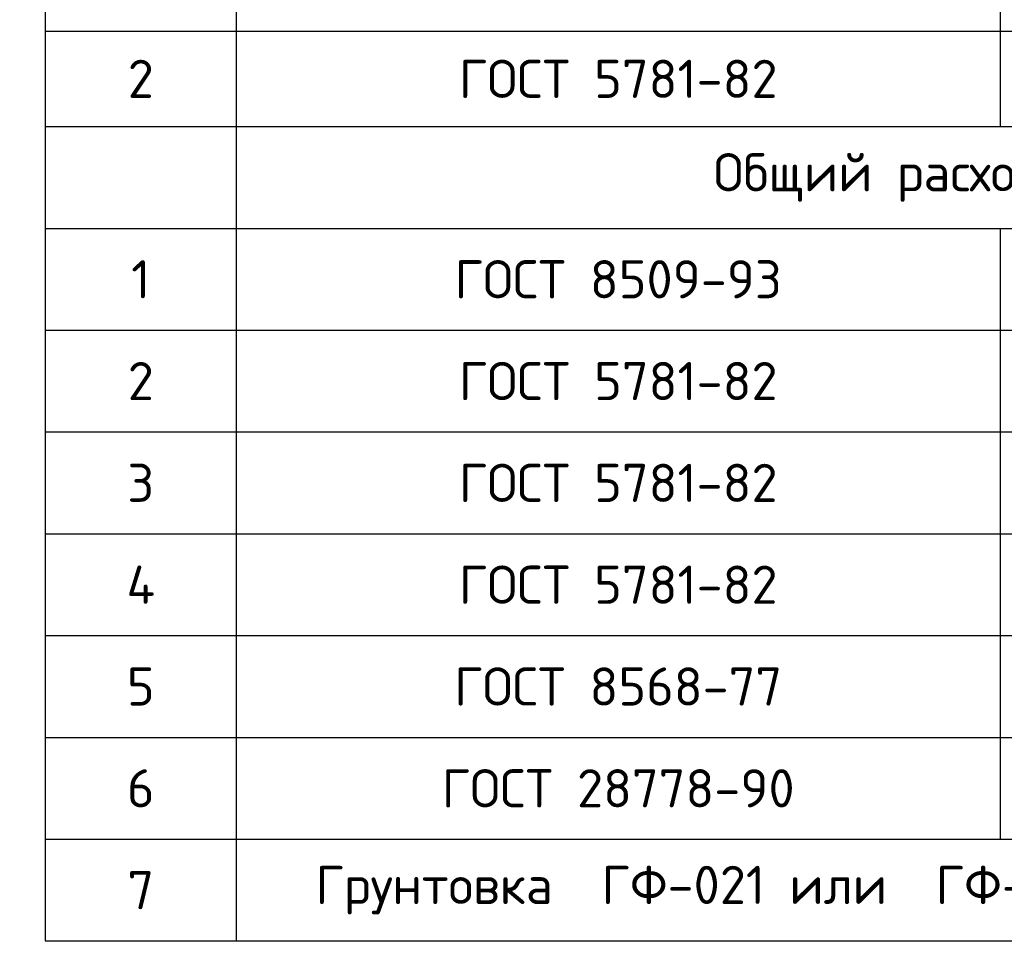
# Model space of a CAD drawing. Header units: millimetres. Extents: x 363306 to 7757304, y 1022887 to 1207196.
# Tile 317 of 656: x 1393567 to 1401302, y 1065295 to 1072537. Entities that reach past the tile are written whole.
import ezdxf

# ---------------------------------------------------------------- set-up
doc = ezdxf.new("R2010")
doc.units = ezdxf.units.MM
doc.layers.add('0 @ 100', color=7, linetype='Continuous')
doc.styles.add('iso', font='isocpeur.TTF')
doc.styles.get("Standard").update_dxf_attribs({"font": 'isocpeui.ttf'})
doc.styles.add('ГОСТ 2.304', font='isocpeui.ttf')

# ---------------------------------------------------------------- blocks, each defined once
blk = doc.blocks.new('*T1078')
at = {"color": 0, "lineweight": -2, "transparency": 16777216}
for p, q in [((18500, 0), (18500, -800)), ((0, -800), (18500, -800)), ((14000, -2000), (14000, -4250)), ((7500, -2750), (7500, -5000)), ((7500, -3500), (14000, -3500)), ((7500, -4250), (14000, -4250)), ((14000, -5000), (14000, -5750)), ((7500, -5750), (7500, -7250)), ((14000, -7250), (14000, -8000)), ((7500, -8000), (7500, -9500)), ((14000, -9500), (14000, -17214.9)), ((7500, -10302.4), (7500, -11802.4)), ((7500, -11052.4), (14000, -11052.4)), ((7500, -12608.7), (7500, -14108.7)), ((7500, -13358.7), (14000, -13358.7)), ((7500, -14914.9), (7500, -16414.9)), ((7500, -15664.9), (14000, -15664.9)), ((7500, -17214.9), (7500, -22014.9)), ((7500, -18014.9), (15000, -18014.9)), ((7500, -18814.9), (15000, -18814.9)), ((7500, -19614.9), (15000, -19614.9)), ((7500, -20414.9), (15000, -20414.9)), ((7500, -21214.9), (15000, -21214.9))]:
    blk.add_line(p, q, dxfattribs=at)
at = {"color": 0, "linetype": 'ByBlock', "lineweight": -2, "transparency": 16777216}
for p, q in [((0, -800), (0, -22814.9)), ((1500, -800), (1500, -22814.9)), ((7500, -800), (7500, -2000)), ((14000, -800), (14000, -2000)), ((15000, -800), (15000, -22814.9)), ((16500, -800), (16500, -22814.9)), ((18500, -800), (18500, -22814.9)), ((0, -2000), (18500, -2000)), ((0, -2750), (18500, -2750)), ((0, -3500), (7500, -3500)), ((14000, -3500), (18500, -3500)), ((0, -4250), (7500, -4250)), ((14000, -4250), (18500, -4250)), ((14000, -4250), (14000, -5000)), ((0, -5000), (18500, -5000)), ((0, -5750), (18500, -5750)), ((14000, -5750), (14000, -7250)), ((0, -6500), (18500, -6500)), ((0, -7250), (18500, -7250)), ((0, -8000), (18500, -8000)), ((14000, -8000), (14000, -9500)), ((0, -8750), (18500, -8750)), ((0, -9500), (18500, -9500)), ((0, -10302.4), (18500, -10302.4)), ((0, -11052.4), (7500, -11052.4)), ((14000, -11052.4), (18500, -11052.4)), ((0, -11802.4), (18500, -11802.4)), ((0, -12608.7), (18500, -12608.7)), ((0, -13358.7), (7500, -13358.7)), ((14000, -13358.7), (18500, -13358.7)), ((0, -14108.7), (18500, -14108.7)), ((0, -14914.9), (18500, -14914.9)), ((0, -15664.9), (7500, -15664.9)), ((14000, -15664.9), (18500, -15664.9)), ((0, -16414.9), (18500, -16414.9)), ((0, -17214.9), (18500, -17214.9)), ((0, -18014.9), (7500, -18014.9)), ((15000, -18014.9), (18500, -18014.9)), ((0, -18814.9), (7500, -18814.9)), ((15000, -18814.9), (18500, -18814.9)), ((0, -19614.9), (7500, -19614.9)), ((15000, -19614.9), (18500, -19614.9)), ((0, -20414.9), (7500, -20414.9)), ((15000, -20414.9), (18500, -20414.9)), ((0, -21214.9), (7500, -21214.9)), ((15000, -21214.9), (18500, -21214.9)), ((0, -22014.9), (18500, -22014.9)), ((0, -22814.9), (18500, -22814.9))]:
    blk.add_line(p, q, dxfattribs=at)
at = {"color": 92, "lineweight": 25, "transparency": 16777216}
for points in [[(16500, -2000), (16500, -2750), (18500, -2000), (18500, -2750)], [(16500, -5000), (16500, -5750), (18500, -5000), (18500, -5750)], [(16500, -7250), (16500, -8000), (18500, -7250), (18500, -8000)], [(16500, -9500), (16500, -10302.4), (18500, -9500), (18500, -10302.4)], [(16500, -11802.4), (16500, -12608.7), (18500, -11802.4), (18500, -12608.7)], [(16500, -14108.7), (16500, -14914.9), (18500, -14108.7), (18500, -14914.9)]]:
    blk.add_solid(points, dxfattribs=at)
at = {"layer": 'Defpoints', "color": 8, "linetype": 'ByBlock', "lineweight": 0, "transparency": 16777216}
for p, q in [((0, 0), (18500, 0)), ((0, 0), (0, -800)), ((10000, -2750), (10000, -4250)), ((12200, -2750), (12200, -4250)), ((10000, -10302.4), (10000, -11802.4)), ((12200, -10302.4), (12200, -11802.4)), ((10000, -12608.7), (10000, -14108.7)), ((12200, -12608.7), (12200, -14108.7)), ((10000, -14914.9), (10000, -16414.9)), ((12200, -14914.9), (12200, -16414.9))]:
    blk.add_line(p, q, dxfattribs=at)
at = {"color": 0, "transparency": 16777216, "style": 'iso'}
for s, insert, char_height, width, attachment_point in [('Спецификация материалов', (9250, -400), 350, 18497.6, 5), ('{\\C256;Марка Поз.\\C150; }', (750, -1400), 300, 1497.6, 5), ('{\\C256;Масса            ед.кг }', (15750, -1400), 300, 1497.6, 5), ('{\\C256;Обозначение}', (4500, -1400), 300, 5997.6, 5), ('{\\C256;Наименование  \\C150;  \\C256; }', (10750, -1400), 300, 6497.6, 5), ('{\\T0.85;\\C256;Примеч.}', (17500, -1400), 300, 1997.6, 5), ('{\\C256;Крепежный элемент КЭ-1}', (7750, -2375), 300, 12497.6, 5), ('880', (14500, -2375), 300, 997.6, 5), ('357.57', (17500, -2375), 300, 1997.6, 5), ('1', (750, -3125), 300, 1497.6, 5), ('ГОСТ 8509-93', (4500, -3125), 300, 5997.6, 5), ('L50х50х3', (8750, -3125), 300, 2497.6, 5), ('L=', (12198.8, -3125), 300, 2197.6, 6), ('50', (12201.2, -3125), 300, 1797.6, 4), ('1', (14500, -3125), 300, 997.6, 5), ('0.12', (15750, -3125), 300, 1497.6, 5), ('0.12', (17500, -3125), 300, 1997.6, 5), ('2', (750, -3875), 300, 1497.6, 5), ('ГОСТ 5781-82', (4500, -3875), 300, 5997.6, 5), ('{\\C256;%%C8 A240}', (8750, -3875), 300, 2497.6, 5), ('L=', (12198.8, -3875), 300, 2197.6, 6), ('735', (12201.2, -3875), 300, 1797.6, 4), ('1', (14500, -3875), 300, 997.6, 5), ('0.29', (15750, -3875), 300, 1497.6, 5), ('0.29', (17500, -3875), 300, 1997.6, 5), ('3', (750, -4625), 300, 1497.6, 5), ('{\\C256;\\c0;ГОСТ 28778-90}', (4500, -4625), 300, 5997.6, 5), ('{\\C256;\\c0;Распорный анкер М10х100 мм}', (10750, -4625), 300, 6497.6, 5), ('1', (14500, -4625), 300, 997.6, 5), ('0.0900', (15750, -4625), 240, 1497.6, 5), ('0.0900', (17500, -4625), 240, 1997.6, 5), ('130', (14500, -5375), 300, 997.6, 5), ('227.50', (17500, -5375), 300, 1997.6, 5), ('{\\C256;Крепежный элемент КЭ-2}', (7750, -5375), 300, 12497.6, 5), ('1', (750, -6125), 300, 1497.6, 5), ('-4x100x500 мм', (10750, -6125), 300, 6497.6, 5), ('1', (14500, -6125), 300, 997.6, 5), ('1.5700', (15750, -6125), 300, 1497.6, 5), ('1.5700', (17500, -6125), 300, 1997.6, 5), ('{\\C256;ГОСТ 8568-77}', (4500, -6125), 300, 5997.6, 5), ('2', (750, -6875), 300, 1497.6, 5), ('{\\C256;\\c0;ГОСТ 28778-90}', (4500, -6875), 300, 5997.6, 5), ('{\\C256;\\c0;Распорный анкер М10х100 мм}', (10750, -6875), 300, 6497.6, 5), ('2', (14500, -6875), 300, 997.6, 5), ('0.0900', (15750, -6875), 300, 1497.6, 5), ('0.1800', (17500, -6875), 300, 1997.6, 5), ('{\\C256;Крепежный элемент КЭ-3}', (7750, -7625), 300, 12497.6, 5), ('175', (14500, -7625), 300, 997.6, 5), ('251.30', (17500, -7625), 300, 1997.6, 5), ('1', (750, -8375), 300, 1497.6, 5), ('-4x100x400 мм', (10750, -8375), 300, 6497.6, 5), ('1', (14500, -8375), 300, 997.6, 5), ('1.2560', (15750, -8375), 300, 1497.6, 5), ('1.2560', (17500, -8375), 300, 1997.6, 5), ('{\\C256;ГОСТ 8568-77}', (4500, -8375), 300, 5997.6, 5), ('2', (750, -9125), 300, 1497.6, 5), ('{\\C256;\\c0;ГОСТ 28778-90}', (4500, -9125), 300, 5997.6, 5), ('{\\C256;\\c0;Распорный анкер М10х100 мм}', (10750, -9125), 300, 6497.6, 5), ('2', (14500, -9125), 300, 997.6, 5), ('0.0900', (15750, -9125), 300, 1497.6, 5), ('0.1800', (17500, -9125), 300, 1997.6, 5), ('{\\fISOCPEUR|b1|i1|c204|p34;\\LГоризонтальная сетка ГС-1 (п/м)}', (7750, -9901.2), 300, 12497.6, 5), ('450', (14500, -9901.2), 300, 997.6, 5), ('222.75', (17500, -9901.2), 300, 1997.6, 5), ('1', (750, -10677.4), 300, 1497.6, 5), ('ГОСТ 5781-82', (4500, -10677.4), 300, 5997.6, 5), ('{\\C256;%%C5 Вр-I}', (8750, -10677.4), 300, 2497.6, 5), ('L=', (12198.8, -10677.4), 300, 2197.6, 6), ('1000', (12201.2, -10677.4), 300, 1797.6, 4), ('3', (14500, -10677.4), 300, 997.6, 5), ('0.15', (15750, -10677.4), 300, 1497.6, 5), ('0.46', (17500, -10677.4), 300, 1997.6, 5), ('2', (750, -11427.4), 300, 1497.6, 5), ('ГОСТ 5781-82', (4500, -11427.4), 300, 5997.6, 5), ('{\\C256;%%C3 Вр-I}', (8750, -11427.4), 300, 2497.6, 5), ('L=', (12198.8, -11427.4), 300, 2197.6, 6), ('200', (12201.2, -11427.4), 300, 1797.6, 4), ('3', (14500, -11427.4), 300, 997.6, 5), ('0.01', (15750, -11427.4), 300, 1497.6, 5), ('0.03', (17500, -11427.4), 300, 1997.6, 5), ('{\\fISOCPEUR|b1|i1|c204|p34;\\LГоризонтальная сетка ГС-2 (п/м)}', (7750, -12205.5), 300, 12497.6, 5), ('585', (14500, -12205.5), 300, 997.6, 5), ('284.75', (17500, -12205.5), 300, 1997.6, 5), ('1', (750, -12983.7), 300, 1497.6, 5), ('ГОСТ 5781-82', (4500, -12983.7), 300, 5997.6, 5), ('{\\C256;%%C5 Вр-I}', (8750, -12983.7), 300, 2497.6, 5), ('L=', (12198.8, -12983.7), 300, 2197.6, 6), ('1000', (12201.2, -12983.7), 300, 1797.6, 4), ('3', (14500, -12983.7), 300, 997.6, 5), ('0.15', (15750, -12983.7), 300, 1497.6, 5), ('0.46', (17500, -12983.7), 300, 1997.6, 5), ('2', (750, -13733.7), 300, 1497.6, 5), ('ГОСТ 5781-82', (4500, -13733.7), 300, 5997.6, 5), ('{\\C256;%%C3 Вр-I}', (8750, -13733.7), 300, 2497.6, 5), ('L=', (12198.8, -13733.7), 300, 2197.6, 6), ('150', (12201.2, -13733.7), 300, 1797.6, 4), ('3', (14500, -13733.7), 300, 997.6, 5), ('0.01', (15750, -13733.7), 300, 1497.6, 5), ('0.02', (17500, -13733.7), 300, 1997.6, 5), ('{\\fISOCPEUR|b1|i1|c204|p34;\\LГоризонтальная сетка ГС-3 (п/м)}', (7750, -14511.8), 300, 12497.6, 5), ('{\\T0.95;102}', (14500, -14511.8), 300, 997.6, 5), ('32.76', (17500, -14511.8), 300, 1997.6, 5), ('1', (750, -15289.9), 240, 1497.6, 5), ('ГОСТ 5781-82', (4500, -15289.9), 300, 5997.6, 5), ('{\\C256;%%C5 Вр-I}', (8750, -15289.9), 300, 2497.6, 5), ('L=', (12198.8, -15289.9), 300, 2197.6, 6), ('1000', (12201.2, -15289.9), 300, 1797.6, 4), ('2', (14500, -15289.9), 300, 997.6, 5), ('0.15', (15750, -15289.9), 300, 1497.6, 5), ('0.31', (17500, -15289.9), 300, 1997.6, 5), ('2', (750, -16039.9), 300, 1497.6, 5), ('ГОСТ 5781-82', (4500, -16039.9), 300, 5997.6, 5), ('L=', (12198.8, -16039.9), 300, 2197.6, 6), ('80', (12201.2, -16039.9), 300, 1797.6, 4), ('3', (14500, -16039.9), 300, 997.6, 5), ('0.00', (15750, -16039.9), 300, 1497.6, 5), ('0.01', (17500, -16039.9), 300, 1997.6, 5), ('{\\C256;%%C3 Вр-I}', (8750, -16039.9), 300, 2497.6, 5), ('{\\C1;Общий расход материалов}', (7750, -16814.9), 300, 12497.6, 5), ('{\\C1;1}', (750, -17614.9), 300, 1497.6, 5), ('{\\C1;ГОСТ 8509-93}', (4500, -17614.9), 300, 5997.6, 5), ('{\\C1;L50х50х3}', (11250, -17614.9), 300, 7497.6, 5), ('{\\C1;102.08}', (17500, -17614.9), 300, 1997.6, 5), ('{\\C1;кг}', (15750, -17614.9), 240, 1497.6, 5), ('{\\C1;%%C8 A240}', (11250, -18414.9), 300, 7497.6, 5), ('{\\C1;2}', (750, -18414.9), 300, 1497.6, 5), ('{\\C1;ГОСТ 5781-82}', (4500, -18414.9), 300, 5997.6, 5), ('{\\C1;255.49}', (17500, -18414.9), 300, 1997.6, 5), ('{\\C1;кг}', (15750, -18414.9), 240, 1497.6, 5), ('{\\C1;3}', (750, -19214.9), 300, 1497.6, 5), ('{\\C1;ГОСТ 5781-82}', (4500, -19214.9), 300, 5997.6, 5), ('{\\C1;%%C5 Вр-I}', (11250, -19214.9), 300, 7497.6, 5), ('{\\C1;509.59}', (17500, -19214.9), 300, 1997.6, 5), ('{\\C1;кг}', (15750, -19214.9), 240, 1497.6, 5), ('{\\C1;4}', (750, -20014.9), 300, 1497.6, 5), ('{\\C1;ГОСТ 5781-82}', (4500, -20014.9), 300, 5997.6, 5), ('{\\C1;%%C3 Вр-I}', (11250, -20014.9), 300, 7497.6, 5), ('{\\C1;30.68}', (17500, -20014.9), 300, 1997.6, 5), ('{\\C1;кг}', (15750, -20014.9), 240, 1497.6, 5), ('{\\C1;5}', (750, -20814.9), 300, 1497.6, 5), ('{\\C1;ГОСТ 8568-77}', (4500, -20814.9), 300, 5997.6, 5), ('{\\C1;Листь толщина 4 мм}', (11250, -20814.9), 300, 7497.6, 5), ('{\\C1;423.90}', (17500, -20814.9), 300, 1997.6, 5), ('{\\C1;кг}', (15750, -20814.9), 240, 1497.6, 5), ('{\\C1;6}', (750, -21614.9), 300, 1497.6, 5), ('{\\C1;ГОСТ 28778-90}', (4500, -21614.9), 300, 5997.6, 5), ('{\\C1;Распорный анкер М10х100 мм}', (11250, -21614.9), 300, 7497.6, 5), ('{\\C1;134.1000}', (17500, -21614.9), 300, 1997.6, 5), ('{\\C1;кг}', (15750, -21614.9), 240, 1497.6, 5), ('{\\C1;7}', (750, -22414.9), 300, 1497.6, 5), ('{\\C1;Грунтовка  ГФ-021 или  ГФ-0119. Покраска эмалью за два раза}', (8250, -22414.9), 300, 13497.6, 5), ('{\\C1;м²}', (15750, -22414.9), 240, 1497.6, 5), ('{\\C1;10.6000}', (17500, -22414.9), 300, 1997.6, 5)]:
    blk.add_mtext(s, dxfattribs=dict(at, insert=insert, char_height=char_height, width=width, attachment_point=attachment_point))
at = {"color": 0, "transparency": 16777216, "insert": (14500, -1400), "char_height": 300, "width": 1197.6, "attachment_point": 5, "rotation": 90, "style": 'iso'}
blk.add_mtext('{\\C256;Кол.}', dxfattribs=at)

msp = doc.modelspace()

# ---------------------------------------------------------------- block references
msp.add_blockref('*T1078', (1393768.063, 1088112.429))

# ---------------------------------------------------------------- texts
at = {"lineweight": 9, "char_height": 300, "width": 5098.88054, "attachment_point": 1, "style": 'iso'}
for s, insert in [('\\pi35.463;Крепежный элемент КЭ-3 \\P\\pi1192.62209;(шаг 1500 мм)', (1386879.305, 1071743.384)), ('\\pi342.876;{\\LГоризонтальная} \\P\\pi840.831;сетка ГС-2', (1225906.271, 1069347.902)), ('\\pi342.876;{\\LГоризонтальная} \\P\\pi840.831;сетка ГС-2', (1270366.415, 1069084.434))]:
    msp.add_mtext(s, dxfattribs=dict(at, insert=insert))
at = {"color": 0, "lineweight": -2, "ltscale": 5, "insert": (1348958.4, 1070865.149), "char_height": 300, "width": 17773.54363, "attachment_point": 1, "style": 'iso'}
msp.add_mtext('\\pi7162.827;{\\fISOCPEUR|b0|i1|c204|p34;Примечание:\\P\\pi0;1. \\C256;Данный лист читать совместно с листами\\C0; КP- \\P2. Горизонтальные сетки СГ-1, СГ-2, СГ-3  устраиваются по длине в стенах и в перегородках, через каждый 600 мм расстояние по высоте.\\P\\C256;3. Стены  выполнить из газоблока изготавливается автоклавным методом D600/\\PКладку выполнить с применением однорядной перевязки\\P5.Контроль качества материалов и работ выполнять согласно указаниям \\PКМК 2.01.03-19, КМК 3.03.01-98 и ППР.\\P6. Все внутренние дверные отверстие монтажировать на отм. +2,100.\\P7. Прочность клеевого состава или раствора должна обеспечить величину нормального сцепления не менее 1,2 кгс/см².}', dxfattribs=at)
at = {"color": 18, "lineweight": 0, "true_color": 0x000000, "insert": (1377368.048, 1070455.62), "char_height": 500, "width": 3831.09957, "attachment_point": 1}
msp.add_mtext('\\pi1090.54978;a - a', dxfattribs=at)
at = {"layer": '0 @ 100', "color": 7, "insert": (761996.908, 1075986.433), "char_height": 318.940213, "width": 19697.5359, "attachment_point": 4, "style": 'ГОСТ 2.304'}
msp.add_mtext('\\pi5457.36288;{\\fISOCPEUR|b1|i1|c204|p34;Характеристика участка строительства:\\P\\pi0;\\P}Расчетная зимняя температура воздух 15 °С.\\PСкоростной напор ветра   - 38кг/м2.\\PВес снегового покрова    - 50кг/м2.\\PКлассификация зданий по функциональной пожарной опасности - Ф 4.1 \\PКоэффициент надежности по назначению - 0.95\\P\\P^IПроектом разработано подъёмник для мало мобильных граждан населения грузоподъемностью 250 кг. скоростью 0,25 см/с. Двери шахт подъёмника противопожарные с пределом огнестойкости El 30. Подъёмники оборудованы кабинами габаритами 1500х1500 мм, ширина дверей кабины обеспечивает проезд инвалидной коляски. Для экстренных случаев подъёмник оснащен дополнительным аккумулятором и механическим спуском для безопасного спуска пассажира в нулевую отметку. Так же в дверях подъёмника установлены замки датчики которые открываются с ключевыми картами, чтобы открыть двери подъёмника.\\P^IС внешней и внутренней стороны наружных стен предусмотрено обшивка из аквапанелей толщиной 12,5мм с утеплением из минераловатной ваты на кварцевой основе, А =0,040 Вт/мС, толщиной 100мм. (по теплотехническому расчету). Наружная отделка из органическое стекло.\\P^IПодрядчик обязан предоставить заказчику сертификаты соответствия и пожарной безопасности на фасадную систему и все применяемые в данной системе материалы и изделия.\\PКонструкции, изделия и материалы применены по действующим стандартам, ТУ, сертификатам. На путях эвакуации используются отделочные материалы, соответствующие требованиям п. 5.25 ШНК 2.01.02-04.\\PОтделка стен с внутренней стороны окраска водоэмульсионными красками светлых тонов. Во внутренней и наружной отделке использованы современные отделочные материалы используемые на территории Республики Узбекистан.\\P^IКрыша - скатная из металлических профилированных листов с полимерными покрытиями с обеих сторон толщ.0,55мм по металлическим конструкциям.\\P^IПо периметру наружных стен устраивается бетонная отмостка. Бетон кл.В 7,5 шириной 1000 мм, толщиной 50 мм по гравийному основанию толщиной 100 мм -150 мм.\\P^IВсе строительно-монтажные работы вести согласно указаний соответствующих строительных норм и проекта производства работ (П.П.Р.) на основании ШНК 3.01.01 - 03 и КМК 3.01.02 - 00.', dxfattribs=at)

doc.saveas('drawing.dxf')
